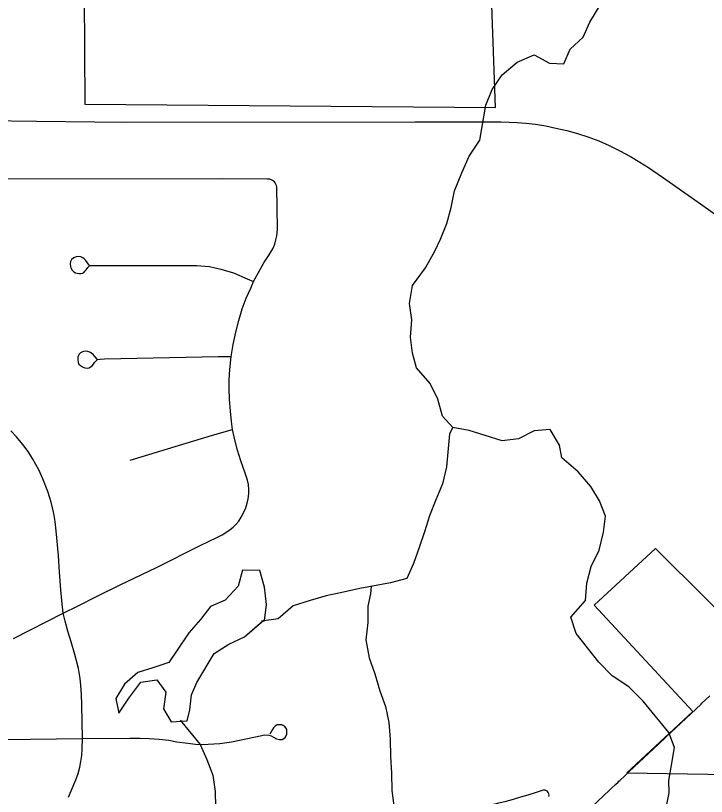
# Model space of a CAD drawing. Extents: x 0 to 34, y 0 to 22.
# Drawn here: x 5.0382 to 5.3096, y 16.0634 to 16.3703 of the extents above; entities that cross this region are included whole.
import ezdxf

# ---------------------------------------------------------------- set-up
doc = ezdxf.new("R2010")
doc.units = 0
for name, color, linetype in [('GM_X_City_Street', 7, 'Continuous'), ('GM_X_Corporation', 7, 'Continuous'), ('GM_X_County_Road', 7, 'Continuous'), ('GM_X_Minor_Lake', 7, 'Continuous'), ('GM_X_Minor_River', 7, 'Continuous'), ('GM_X_State_Route', 7, 'Continuous'), ('GM_X_State_Shield', 7, 'Continuous')]:
    doc.layers.add(name, color=color, linetype=linetype)

msp = doc.modelspace()

# ---------------------------------------------------------------- linework, layer by layer
at = {"layer": 'GM_X_City_Street'}
for points in [[(5.02666, 16.30616), (5.11965, 16.3063), (5.13723, 16.30622), (5.13791, 16.30612), (5.13849, 16.30593), (5.13906, 16.30564)], [(5.03733, 16.12549), (5.05691, 16.13549), (5.06274, 16.13836), (5.06994, 16.14194), (5.07923, 16.14656), (5.09358, 16.15344), (5.11068, 16.16203), (5.11725, 16.16522), (5.11933, 16.16628), (5.12118, 16.1674), (5.12256, 16.16834), (5.12366, 16.16917), (5.1248, 16.17025), (5.12588, 16.17161), (5.12687, 16.17318), (5.12779, 16.17484), (5.12867, 16.17678), (5.12923, 16.17863), (5.12964, 16.18043), (5.12983, 16.18233), (5.12988, 16.184), (5.12969, 16.18598), (5.12932, 16.18769), (5.12853, 16.19005), (5.12664, 16.19537), (5.12544, 16.19948), (5.12433, 16.2036), (5.1234, 16.20758), (5.12303, 16.21077), (5.12266, 16.21479), (5.12229, 16.21955), (5.12211, 16.22357), (5.12215, 16.22709), (5.12239, 16.23116), (5.12289, 16.23638), (5.12368, 16.24105), (5.1247, 16.24595), (5.1259, 16.25044), (5.12728, 16.25506), (5.12886, 16.25922), (5.13057, 16.2632), (5.13173, 16.26575), (5.13362, 16.2693), (5.13579, 16.2731), (5.13787, 16.27633), (5.13935, 16.27892), (5.14, 16.28045), (5.14051, 16.28216), (5.14083, 16.28382), (5.14106, 16.28627), (5.14093, 16.29488), (5.14079, 16.30289), (5.14065, 16.30352), (5.14046, 16.3041), (5.14022, 16.30458), (5.13988, 16.30496), (5.13949, 16.3053), (5.13906, 16.30564)], [(5.06714, 16.27223), (5.06648, 16.27321), (5.06583, 16.2741), (5.06517, 16.27473), (5.06459, 16.27511), (5.06378, 16.27552), (5.06282, 16.27563), (5.06196, 16.27546), (5.06106, 16.27511), (5.06019, 16.27442), (5.05973, 16.27369), (5.05961, 16.27271), (5.05973, 16.27173), (5.05996, 16.27115), (5.06045, 16.27028), (5.06103, 16.26966), (5.06176, 16.26927), (5.06242, 16.26903), (5.06305, 16.2689), (5.06389, 16.26896), (5.06444, 16.2691), (5.06512, 16.26951), (5.06546, 16.26985), (5.06598, 16.27045), (5.06655, 16.27136), (5.06733, 16.27207), (5.06921, 16.27216), (5.10931, 16.27211), (5.11442, 16.27167), (5.11885, 16.27072), (5.12385, 16.26916), (5.12922, 16.26687), (5.13173, 16.26575)], [(5.07023, 16.23526), (5.06864, 16.23713), (5.0677, 16.23788), (5.06663, 16.23826), (5.06556, 16.23839), (5.06443, 16.23814), (5.06374, 16.2377), (5.06318, 16.23726), (5.06287, 16.23669), (5.06268, 16.236), (5.06262, 16.23525), (5.06274, 16.23393), (5.06312, 16.23337), (5.06368, 16.2328), (5.0645, 16.2323), (5.06544, 16.23193), (5.06632, 16.2318), (5.06707, 16.23193), (5.0677, 16.23224), (5.06826, 16.23268), (5.06878, 16.23333), (5.06926, 16.23393), (5.06985, 16.23465), (5.07041, 16.2351), (5.07146, 16.23534), (5.07315, 16.23537), (5.11776, 16.23629), (5.12289, 16.23638)], [(5.05906, 16.06312), (5.06007, 16.06555), (5.06189, 16.06987), (5.06273, 16.07234), (5.06344, 16.07488), (5.0639, 16.07712), (5.06422, 16.07947), (5.06436, 16.08208), (5.06443, 16.08618), (5.06422, 16.09945), (5.06408, 16.10341), (5.06386, 16.10694), (5.06358, 16.10977), (5.06295, 16.11365), (5.06153, 16.11916), (5.06006, 16.12411), (5.05871, 16.12841), (5.05772, 16.13229), (5.05691, 16.13549), (5.05636, 16.14044), (5.05599, 16.1446), (5.05548, 16.15149), (5.05501, 16.1581), (5.0542, 16.16774), (5.05379, 16.17148), (5.05318, 16.17467), (5.05277, 16.17678), (5.05223, 16.17909), (5.05152, 16.18118), (5.05087, 16.1833), (5.04897, 16.18819), (5.04734, 16.19172), (5.04496, 16.196), (5.04313, 16.19892), (5.04109, 16.2017), (5.03851, 16.20469), (5.03633, 16.20707)], [(5.08326, 16.19563), (5.11559, 16.20545), (5.1234, 16.20758)], [(5.01341, 16.08556), (5.06443, 16.08618), (5.08307, 16.08632), (5.08703, 16.08625), (5.09063, 16.08618), (5.09459, 16.0859), (5.0984, 16.08547), (5.10158, 16.08491), (5.10588, 16.08427), (5.10892, 16.08399), (5.11153, 16.08378), (5.11846, 16.08413), (5.12304, 16.08484), (5.13497, 16.08736), (5.13601, 16.08758), (5.13773, 16.08745), (5.13865, 16.08717), (5.1395, 16.08674), (5.14077, 16.08604), (5.1419, 16.08575), (5.14296, 16.08583), (5.1436, 16.08611), (5.14416, 16.0866), (5.14452, 16.08717), (5.14473, 16.08787), (5.1448, 16.08886), (5.14473, 16.08964), (5.14437, 16.09035), (5.14381, 16.09098), (5.14331, 16.09133), (5.14275, 16.09147), (5.1419, 16.09154), (5.14098, 16.09147), (5.14013, 16.09105), (5.1395, 16.09035), (5.13915, 16.08971), (5.13809, 16.08787)]]:
    msp.add_lwpolyline(points, dxfattribs=at)
at = {"layer": 'GM_X_Corporation'}
for points in [[(4.70703, 16.39411), (5.06497, 16.39937), (5.06537, 16.33552), (5.22671, 16.33417), (5.21807, 16.57547), (5.32007, 16.57708), (5.32204, 16.49368), (5.57695, 16.49687), (5.57704, 16.48606), (5.53949, 16.48483), (5.5412, 16.42475), (5.57754, 16.42418), (5.57762, 16.41469), (5.54102, 16.41432), (5.54212, 16.35613), (5.57811, 16.35547), (5.58212, 16.29284), (5.51476, 16.23002), (5.49711, 16.21759), (5.47974, 16.2087), (5.47399, 16.20596), (5.49698, 16.1373), (5.71022, 16.14089)], [(5.32985, 16.12089), (5.28962, 16.16083), (5.26549, 16.13855), (5.30425, 16.09677), (5.27839, 16.07267), (5.32608, 16.07185)]]:
    msp.add_lwpolyline(points, dxfattribs=at)
at = {"layer": 'GM_X_County_Road'}
for points in [[(5.02656, 16.32908), (5.04648, 16.32877), (5.06935, 16.32856)], [(5.06935, 16.32856), (5.08046, 16.32845), (5.19523, 16.32854), (5.22332, 16.32859), (5.22892, 16.3286)], [(5.22892, 16.3286), (5.23526, 16.32831), (5.23862, 16.32807), (5.24245, 16.32764), (5.24656, 16.32697), (5.25051, 16.32613), (5.25473, 16.32515), (5.25903, 16.32394), (5.26303, 16.32272), (5.26736, 16.32111), (5.27147, 16.31932), (5.27566, 16.31719), (5.27977, 16.31495), (5.2835, 16.31277), (5.28688, 16.31067), (5.2924, 16.30685), (5.30642, 16.29694), (5.32001, 16.28729)]]:
    msp.add_lwpolyline(points, dxfattribs=at)
at = {"layer": 'GM_X_Minor_Lake'}
for points in [[(5.13537, 16.13236), (5.13603, 16.13242), (5.13678, 16.13887), (5.13602, 16.1457), (5.13413, 16.15215), (5.12732, 16.15233), (5.12562, 16.14607), (5.12051, 16.14057), (5.11484, 16.1381), (5.11087, 16.13297), (5.10633, 16.12766), (5.10199, 16.12121), (5.09839, 16.11608), (5.09215, 16.11399), (5.08629, 16.11209), (5.081, 16.10753), (5.07759, 16.10184), (5.07873, 16.09615), (5.0827, 16.10203), (5.08743, 16.1083), (5.09367, 16.10925), (5.09726, 16.10432), (5.09632, 16.09787), (5.09935, 16.09274), (5.10559, 16.09313)], [(5.13479, 16.13232), (5.13603, 16.13242), (5.13678, 16.13887), (5.13602, 16.1457), (5.13413, 16.15215), (5.12732, 16.15233), (5.12562, 16.14607), (5.12051, 16.14057), (5.11484, 16.1381), (5.11087, 16.13297), (5.10633, 16.12766), (5.10199, 16.12121), (5.09839, 16.11608), (5.09215, 16.11399), (5.08629, 16.11209), (5.081, 16.10753), (5.07759, 16.10184), (5.07873, 16.09615), (5.0827, 16.10203), (5.08743, 16.1083), (5.09367, 16.10925), (5.09726, 16.10432), (5.09632, 16.09787), (5.09935, 16.09274), (5.10559, 16.09313)], [(5.10559, 16.09313), (5.10672, 16.09749), (5.10729, 16.10337), (5.10937, 16.10812), (5.11617, 16.11951), (5.12203, 16.1233), (5.12809, 16.12615), (5.13569, 16.13263)], [(5.10559, 16.09313), (5.10672, 16.09749), (5.10729, 16.10337), (5.10937, 16.10812), (5.11617, 16.11951), (5.12203, 16.1233), (5.12809, 16.12615), (5.13537, 16.13236)]]:
    msp.add_lwpolyline(points, dxfattribs=at)
at = {"layer": 'GM_X_Minor_River'}
for points in [[(5.21, 16.20844), (5.20593, 16.2129), (5.20407, 16.21949), (5.20109, 16.22569), (5.19566, 16.23182), (5.1942, 16.23767), (5.1933, 16.24391), (5.1939, 16.25076), (5.193, 16.25719), (5.19416, 16.26423), (5.19929, 16.27118), (5.20293, 16.27772), (5.20508, 16.28251), (5.20759, 16.28864), (5.20934, 16.29495), (5.2107, 16.30143), (5.21356, 16.30852), (5.21644, 16.31503), (5.22064, 16.32139), (5.22297, 16.33511), (5.22548, 16.34124), (5.22932, 16.34702), (5.23525, 16.35209), (5.242, 16.3549), (5.24793, 16.35162), (5.25361, 16.35138), (5.25613, 16.35713), (5.26113, 16.3618), (5.26383, 16.36774), (5.26783, 16.37447)], [(5.21, 16.20844), (5.20873, 16.20594), (5.20752, 16.19301), (5.20597, 16.18633), (5.20328, 16.18001), (5.20078, 16.17369), (5.19884, 16.16738), (5.19671, 16.16126), (5.19459, 16.15495), (5.19189, 16.14901), (5.1855, 16.14734), (5.17345, 16.14516), (5.16705, 16.14369), (5.16028, 16.1422), (5.15389, 16.14035), (5.14732, 16.1383), (5.14138, 16.13323), (5.13479, 16.13232)], [(5.29363, 16.05819), (5.29499, 16.06486), (5.29488, 16.06961), (5.29588, 16.0757), (5.29704, 16.08256), (5.29482, 16.08858), (5.28471, 16.10087), (5.2791, 16.10643), (5.27257, 16.11084), (5.26734, 16.11622), (5.25838, 16.12739), (5.25634, 16.1338), (5.26205, 16.14038), (5.26265, 16.14723), (5.26439, 16.15372), (5.26746, 16.16024), (5.26919, 16.1673), (5.26999, 16.17358), (5.26758, 16.1796), (5.26424, 16.18521), (5.25919, 16.19098), (5.25282, 16.19652), (5.25195, 16.20144), (5.24822, 16.20761), (5.24199, 16.20709), (5.23582, 16.20391), (5.22941, 16.20319), (5.22274, 16.20531), (5.21646, 16.20726), (5.21, 16.20844)], [(5.17787, 16.14602), (5.17766, 16.14298), (5.17663, 16.13822), (5.17659, 16.13176), (5.1758, 16.12491), (5.1771, 16.11792), (5.17932, 16.11152), (5.18137, 16.10493), (5.18359, 16.09872), (5.18487, 16.09249), (5.1854, 16.08586), (5.18555, 16.07903), (5.18589, 16.07259), (5.18605, 16.06576), (5.18676, 16.05971)], [(5.10291, 16.09331), (5.11075, 16.08375), (5.11334, 16.07793), (5.11576, 16.07172), (5.11666, 16.06529), (5.1168, 16.05923)]]:
    msp.add_lwpolyline(points, dxfattribs=at)
at = {"layer": 'GM_X_State_Route'}
for points in [[(5.27762, 16.07154), (5.27932, 16.07313), (5.29076, 16.08391), (5.29366, 16.08665), (5.30749, 16.09967), (5.30786, 16.10003), (5.31094, 16.10298)], [(5.27526, 16.06932), (5.27564, 16.06968), (5.27762, 16.07154)], [(5.26465, 16.05934), (5.2716, 16.06587), (5.27165, 16.06593), (5.27224, 16.06648), (5.27393, 16.06807), (5.27489, 16.06896), (5.27526, 16.06932)]]:
    msp.add_lwpolyline(points, dxfattribs=at)
at = {"layer": 'GM_X_State_Shield'}
for centre, radius, start, end in [((5.17733, 16.2643), 0.20971, 275.8445, 288.9065), ((5.24558, 16.06372), 0.0022, 351.8621, 97.738)]:
    msp.add_arc(centre, radius, start, end, dxfattribs=at)

doc.saveas('drawing.dxf')
